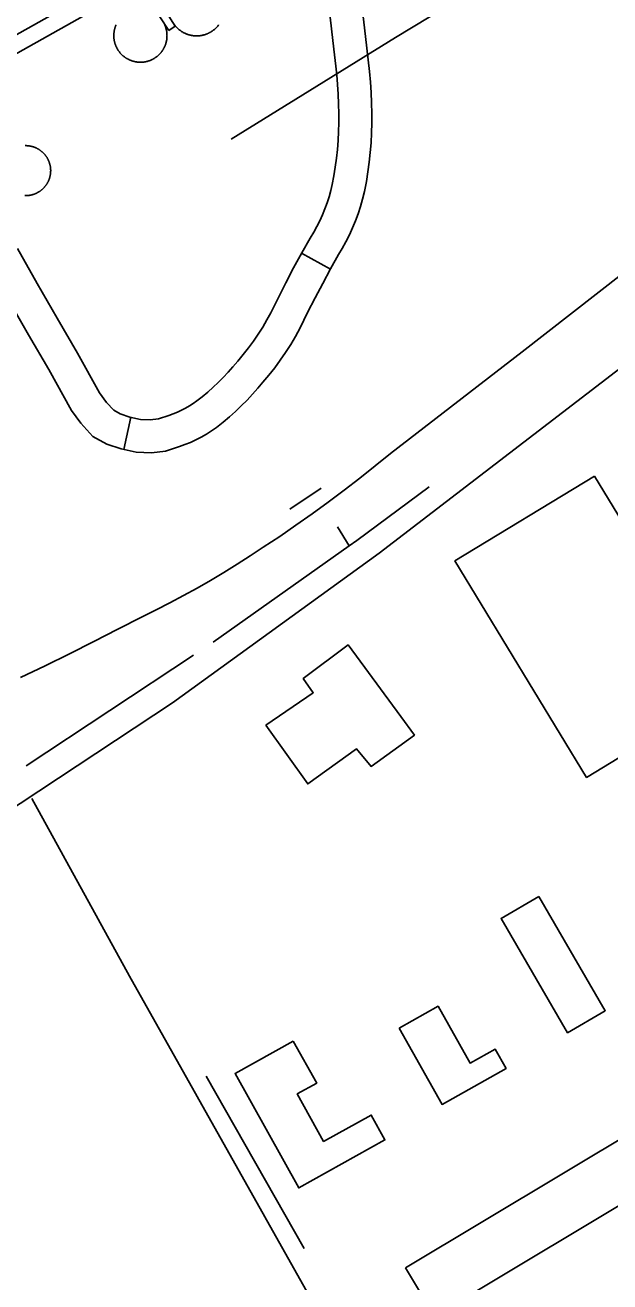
# Model space of a CAD drawing. Extents: x 3651524 to 3689615, y 505651 to 531377.
# Drawn here: x 3680705 to 3681238, y 515048 to 516193 of the extents above; entities that cross this region are included whole.
import ezdxf

# ---------------------------------------------------------------- set-up
doc = ezdxf.new("R2010")
doc.units = 0
for name, color, linetype in [('V-BLDG-OTLN', 7, 'Continuous'), ('V-DOMW-TANK', 7, 'Continuous'), ('V-RAIL-TRAK', 7, 'Continuous'), ('V-ROAD-CNTR', 7, 'Continuous'), ('V-TOPO-SHOR', 7, 'Continuous'), ('V-UTIL-LINE', 7, 'Continuous')]:
    doc.layers.add(name, color=color, linetype=linetype)

msp = doc.modelspace()

# ---------------------------------------------------------------- linework, layer by layer
at = {"layer": 'V-BLDG-OTLN'}
for points in [[(3681223.518, 515782), (3681343.473, 515584.705), (3681216.376, 515507.426), (3681096.419, 515704.722)], [(3680924.469, 515555.024), (3680967.509, 515584.654), (3680958.404, 515597.555), (3680999.272, 515628.137), (3681047.117, 515562.964), (3681059.622, 515545.992), (3681020.11, 515517.449), (3681006.927, 515533.469), (3680962.529, 515501.526)], [(3681172.955, 515398.931), (3681233.409, 515294.856), (3681198.999, 515274.866), (3681138.542, 515378.943)], [(3681045.698, 515279.013), (3681081.169, 515298.989), (3681110.349, 515247.179), (3681133.129, 515260.009), (3681143.078, 515242.345), (3681084.825, 515209.536)], [(3680949.333, 515267.288), (3680970.674, 515228.884), (3680952.938, 515219.029), (3680976.973, 515175.773), (3681020.245, 515199.821), (3681032.822, 515177.186), (3680954.228, 515133.513), (3680896.274, 515237.805)], [(3681051.514, 515060.618), (3681265.77, 515189.136), (3681292.222, 515145.037), (3681077.966, 515016.521)]]:
    msp.add_lwpolyline(points, close=True, dxfattribs=at)
at = {"layer": 'V-DOMW-TANK'}
for points in [[(3680785.919, 516182.482), (3680785.907, 516182.904), (3680785.907, 516183.328), (3680785.911, 516183.75), (3680785.923, 516184.171), (3680785.942, 516184.595), (3680785.971, 516185.017), (3680786.003, 516185.437), (3680786.044, 516185.859), (3680786.093, 516186.279), (3680786.149, 516186.697), (3680786.212, 516187.114), (3680786.282, 516187.532), (3680786.36, 516187.948), (3680786.448, 516188.362), (3680786.538, 516188.773), (3680786.638, 516189.185), (3680786.743, 516189.595), (3680786.857, 516190), (3680786.978, 516190.406), (3680787.107, 516190.809), (3680787.242, 516191.21), (3680787.384, 516191.608), (3680787.533, 516192.003), (3680787.689, 516192.396), (3680787.851, 516192.787), (3680788.021, 516193.174)], [(3680832.599, 516192.306), (3680832.753, 516191.913), (3680832.901, 516191.518), (3680833.04, 516191.118), (3680833.173, 516190.717), (3680833.3, 516190.313), (3680833.419, 516189.908), (3680833.531, 516189.5), (3680833.636, 516189.091), (3680833.734, 516188.681), (3680833.826, 516188.267), (3680833.908, 516187.852), (3680833.984, 516187.436), (3680834.054, 516187.02), (3680834.115, 516186.6), (3680834.17, 516186.183), (3680834.219, 516185.763), (3680834.256, 516185.341), (3680834.289, 516184.919), (3680834.314, 516184.497), (3680834.332, 516184.075), (3680834.342, 516183.653), (3680834.344, 516183.229), (3680834.34, 516182.808), (3680834.328, 516182.386), (3680834.31, 516181.964), (3680834.283, 516181.542), (3680834.25, 516181.12), (3680834.207, 516180.698), (3680834.16, 516180.278), (3680834.103, 516179.86), (3680834.041, 516179.443), (3680833.968, 516179.025), (3680833.892, 516178.609), (3680833.806, 516178.195), (3680833.714, 516177.784), (3680833.613, 516177.372), (3680833.507, 516176.965), (3680833.392, 516176.557), (3680833.271, 516176.152), (3680833.146, 516175.748), (3680833.009, 516175.351), (3680832.868, 516174.949), (3680832.718, 516174.554), (3680832.563, 516174.161), (3680832.401, 516173.772), (3680832.231, 516173.385), (3680832.055, 516173), (3680831.872, 516172.619), (3680831.682, 516172.24), (3680831.487, 516171.865), (3680831.285, 516171.494), (3680831.076, 516171.128), (3680830.861, 516170.763), (3680830.642, 516170.403), (3680830.41, 516170.048), (3680830.177, 516169.696), (3680829.937, 516169.348), (3680829.691, 516169.004), (3680829.439, 516168.664), (3680829.181, 516168.33), (3680828.917, 516168), (3680828.647, 516167.675), (3680828.372, 516167.353), (3680828.092, 516167.038), (3680827.805, 516166.727), (3680827.514, 516166.419), (3680827.217, 516166.118), (3680826.914, 516165.823), (3680826.607, 516165.533), (3680826.296, 516165.248), (3680825.978, 516164.969), (3680825.657, 516164.695), (3680825.329, 516164.427), (3680824.997, 516164.165), (3680824.661, 516163.907), (3680824.321, 516163.657), (3680823.977, 516163.411), (3680823.629, 516163.173), (3680823.273, 516162.94), (3680822.919, 516162.715), (3680822.56, 516162.493), (3680822.194, 516162.28), (3680821.825, 516162.074), (3680821.452, 516161.873), (3680821.077, 516161.678), (3680820.699, 516161.49), (3680820.318, 516161.308), (3680819.933, 516161.134), (3680819.543, 516160.966), (3680819.152, 516160.806), (3680818.759, 516160.65), (3680818.364, 516160.503), (3680817.964, 516160.363), (3680817.563, 516160.228), (3680817.16, 516160.103), (3680816.754, 516159.985), (3680816.347, 516159.874), (3680815.937, 516159.768), (3680815.525, 516159.669), (3680815.114, 516159.579)], [(3680832.27, 516193.084), (3680832.438, 516192.697), (3680832.599, 516192.306)], [(3680869.502, 516184.454), (3680869.087, 516184.315), (3680868.669, 516184.184), (3680868.249, 516184.059), (3680867.825, 516183.942), (3680867.403, 516183.832), (3680866.977, 516183.727), (3680866.551, 516183.635), (3680866.121, 516183.547), (3680865.691, 516183.467), (3680865.259, 516183.395), (3680864.827, 516183.33), (3680864.393, 516183.272), (3680863.956, 516183.223), (3680863.52, 516183.18), (3680863.086, 516183.145), (3680862.648, 516183.119), (3680862.209, 516183.1), (3680861.771, 516183.088), (3680861.333, 516183.084), (3680860.897, 516183.088), (3680860.458, 516183.098), (3680860.02, 516183.117), (3680859.584, 516183.143), (3680859.146, 516183.178), (3680858.711, 516183.219), (3680858.275, 516183.27), (3680857.841, 516183.326), (3680857.409, 516183.391), (3680856.977, 516183.463), (3680856.545, 516183.543), (3680856.117, 516183.629), (3680855.691, 516183.725), (3680855.263, 516183.827), (3680854.839, 516183.936), (3680854.417, 516184.053), (3680853.997, 516184.178), (3680853.579, 516184.309), (3680853.163, 516184.448), (3680852.75, 516184.595), (3680852.34, 516184.747), (3680851.931, 516184.907), (3680851.529, 516185.075), (3680851.128, 516185.249), (3680850.728, 516185.427), (3680850.333, 516185.617), (3680849.94, 516185.814), (3680849.553, 516186.015), (3680849.168, 516186.224), (3680848.785, 516186.441), (3680848.408, 516186.662), (3680848.035, 516186.891), (3680847.665, 516187.125), (3680847.3, 516187.368), (3680846.94, 516187.614), (3680846.583, 516187.87), (3680846.231, 516188.13), (3680845.883, 516188.397), (3680845.539, 516188.669), (3680845.201, 516188.949), (3680844.869, 516189.232), (3680844.541, 516189.521), (3680844.218, 516189.818), (3680843.9, 516190.119), (3680843.587, 516190.426), (3680843.28, 516190.735), (3680842.979, 516191.055), (3680842.682, 516191.378), (3680842.393, 516191.706), (3680842.108, 516192.038), (3680841.828, 516192.376), (3680841.555, 516192.718), (3680841.289, 516193.066)], [(3680881.368, 516193.084), (3680881.102, 516192.736), (3680880.83, 516192.394), (3680880.551, 516192.056), (3680880.267, 516191.722), (3680879.978, 516191.395), (3680879.681, 516191.071), (3680879.38, 516190.754), (3680879.073, 516190.442), (3680878.761, 516190.135), (3680878.444, 516189.832), (3680878.12, 516189.537), (3680877.793, 516189.244), (3680877.461, 516188.962), (3680877.123, 516188.683), (3680876.779, 516188.409), (3680876.433, 516188.145), (3680876.081, 516187.882), (3680875.724, 516187.629), (3680875.364, 516187.381), (3680874.999, 516187.139), (3680874.629, 516186.904), (3680874.256, 516186.674), (3680873.881, 516186.451), (3680873.498, 516186.236), (3680873.113, 516186.027), (3680872.724, 516185.824), (3680872.333, 516185.628), (3680871.937, 516185.439), (3680871.538, 516185.257), (3680871.135, 516185.083), (3680870.733, 516184.915), (3680870.326, 516184.755), (3680869.916, 516184.602), (3680869.502, 516184.454)], [(3680815.114, 516159.579), (3680814.7, 516159.495), (3680814.284, 516159.419), (3680813.866, 516159.35), (3680813.449, 516159.288), (3680813.029, 516159.235), (3680812.609, 516159.188), (3680812.187, 516159.147), (3680811.767, 516159.116), (3680811.347, 516159.09), (3680810.921, 516159.073), (3680810.499, 516159.063), (3680810.078, 516159.059), (3680809.654, 516159.065), (3680809.232, 516159.075), (3680808.81, 516159.096), (3680808.388, 516159.122), (3680807.966, 516159.155), (3680807.546, 516159.198), (3680807.126, 516159.247), (3680806.707, 516159.303), (3680806.289, 516159.364), (3680805.873, 516159.436), (3680805.457, 516159.514), (3680805.042, 516159.6), (3680804.63, 516159.692), (3680804.22, 516159.79), (3680803.811, 516159.897), (3680803.403, 516160.011), (3680802.998, 516160.132), (3680802.594, 516160.259), (3680802.195, 516160.394), (3680801.795, 516160.538), (3680801.4, 516160.685), (3680801.007, 516160.841), (3680800.618, 516161.005), (3680800.231, 516161.172), (3680799.846, 516161.349), (3680799.465, 516161.533), (3680799.086, 516161.723), (3680798.713, 516161.918), (3680798.341, 516162.121), (3680797.974, 516162.33), (3680797.609, 516162.545), (3680797.251, 516162.764), (3680796.895, 516162.993), (3680796.542, 516163.227), (3680796.194, 516163.468), (3680795.85, 516163.714), (3680795.51, 516163.966), (3680795.176, 516164.224), (3680794.847, 516164.488), (3680794.521, 516164.756), (3680794.197, 516165.033), (3680793.884, 516165.314), (3680793.575, 516165.596), (3680793.266, 516165.891), (3680792.967, 516166.188), (3680792.67, 516166.489), (3680792.379, 516166.796), (3680792.094, 516167.11), (3680791.816, 516167.427), (3680791.541, 516167.749), (3680791.273, 516168.074), (3680791.011, 516168.406), (3680790.755, 516168.742), (3680790.503, 516169.082), (3680790.259, 516169.426), (3680790.019, 516169.776), (3680789.788, 516170.128), (3680789.561, 516170.485), (3680789.342, 516170.845), (3680789.127, 516171.212), (3680788.92, 516171.58), (3680788.719, 516171.951), (3680788.524, 516172.326), (3680788.336, 516172.705), (3680788.156, 516173.088), (3680787.98, 516173.473), (3680787.812, 516173.86), (3680787.652, 516174.251), (3680787.498, 516174.644), (3680787.351, 516175.042), (3680787.21, 516175.441), (3680787.077, 516175.84), (3680786.95, 516176.246), (3680786.831, 516176.649), (3680786.718, 516177.057), (3680786.614, 516177.468), (3680786.515, 516177.878), (3680786.425, 516178.29), (3680786.341, 516178.705), (3680786.265, 516179.121), (3680786.196, 516179.537), (3680786.134, 516179.957), (3680786.081, 516180.374), (3680786.034, 516180.794), (3680785.995, 516181.216), (3680785.962, 516181.638), (3680785.94, 516182.058), (3680785.919, 516182.482)], [(3680705.12, 516083.064), (3680705.517, 516083.07), (3680705.914, 516083.07), (3680706.314, 516083.062), (3680706.709, 516083.045), (3680707.106, 516083.027), (3680707.504, 516082.996), (3680707.897, 516082.959), (3680708.294, 516082.916), (3680708.689, 516082.867), (3680709.083, 516082.812), (3680709.474, 516082.748), (3680709.865, 516082.679), (3680710.256, 516082.601), (3680710.643, 516082.519), (3680711.028, 516082.427), (3680711.415, 516082.331), (3680711.8, 516082.226), (3680712.181, 516082.116), (3680712.562, 516081.999), (3680712.937, 516081.874), (3680713.316, 516081.745), (3680713.688, 516081.608), (3680714.059, 516081.464), (3680714.428, 516081.315), (3680714.792, 516081.157), (3680715.155, 516080.995), (3680715.515, 516080.825), (3680715.872, 516080.651), (3680716.226, 516080.469), (3680716.578, 516080.283), (3680716.922, 516080.088), (3680717.266, 516079.889), (3680717.606, 516079.683), (3680717.942, 516079.472), (3680718.274, 516079.254), (3680718.606, 516079.031), (3680718.929, 516078.802), (3680719.251, 516078.568), (3680719.568, 516078.329), (3680719.88, 516078.083), (3680720.189, 516077.831), (3680720.492, 516077.575), (3680720.791, 516077.313), (3680721.086, 516077.047), (3680721.379, 516076.774), (3680721.661, 516076.498), (3680721.942, 516076.217), (3680722.216, 516075.931), (3680722.487, 516075.638), (3680722.753, 516075.343), (3680723.013, 516075.042), (3680723.267, 516074.737), (3680723.517, 516074.427), (3680723.761, 516074.114), (3680723.998, 516073.795), (3680724.232, 516073.473), (3680724.459, 516073.147), (3680724.68, 516072.818), (3680724.897, 516072.484), (3680725.106, 516072.146), (3680725.309, 516071.804), (3680725.507, 516071.46), (3680725.698, 516071.112), (3680725.884, 516070.759), (3680726.065, 516070.405), (3680726.237, 516070.047), (3680726.405, 516069.686), (3680726.564, 516069.324)], [(3680726.564, 516069.324), (3680726.72, 516068.957), (3680726.867, 516068.589), (3680727.009, 516068.216), (3680727.144, 516067.843), (3680727.273, 516067.466), (3680727.394, 516067.089), (3680727.508, 516066.708), (3680727.617, 516066.323), (3680727.719, 516065.942), (3680727.814, 516065.555), (3680727.904, 516065.168), (3680727.984, 516064.779), (3680728.059, 516064.386), (3680728.127, 516063.997), (3680728.188, 516063.604), (3680728.244, 516063.21), (3680728.291, 516062.815), (3680728.332, 516062.42), (3680728.364, 516062.025), (3680728.391, 516061.627), (3680728.412, 516061.23), (3680728.424, 516060.835), (3680728.43, 516060.435), (3680728.428, 516060.038), (3680728.42, 516059.641), (3680728.405, 516059.243), (3680728.383, 516058.848), (3680728.354, 516058.451), (3680728.319, 516058.056), (3680728.276, 516057.66), (3680728.227, 516057.265), (3680728.17, 516056.874), (3680728.108, 516056.481), (3680728.037, 516056.09), (3680727.961, 516055.698), (3680727.877, 516055.309), (3680727.787, 516054.922), (3680727.689, 516054.537), (3680727.586, 516054.154), (3680727.476, 516053.769), (3680727.357, 516053.392), (3680727.234, 516053.016), (3680727.101, 516052.637), (3680726.966, 516052.266), (3680726.822, 516051.895), (3680726.673, 516051.527), (3680726.517, 516051.162), (3680726.355, 516050.8), (3680726.185, 516050.439), (3680726.011, 516050.083), (3680725.829, 516049.728), (3680725.641, 516049.378), (3680725.448, 516049.032), (3680725.247, 516048.688), (3680725.043, 516048.348), (3680724.832, 516048.01), (3680724.615, 516047.678), (3680724.391, 516047.349), (3680724.162, 516047.025), (3680723.926, 516046.702), (3680723.687, 516046.386), (3680723.441, 516046.075), (3680723.191, 516045.766), (3680722.935, 516045.462), (3680722.673, 516045.163), (3680722.407, 516044.869), (3680722.134, 516044.578), (3680721.858, 516044.293), (3680721.575, 516044.013), (3680721.287, 516043.738), (3680720.998, 516043.468), (3680720.701, 516043.202), (3680720.402, 516042.941), (3680720.097, 516042.687), (3680719.787, 516042.438), (3680719.472, 516042.194), (3680719.155, 516041.956), (3680718.833, 516041.725), (3680718.505, 516041.496), (3680718.176, 516041.274), (3680717.842, 516041.059), (3680717.504, 516040.848), (3680717.164, 516040.646), (3680716.818, 516040.447), (3680716.47, 516040.256), (3680716.119, 516040.07), (3680715.765, 516039.89), (3680715.407, 516039.718), (3680715.046, 516039.55), (3680714.682, 516039.39), (3680714.317, 516039.235), (3680713.947, 516039.087), (3680713.576, 516038.946), (3680713.203, 516038.811), (3680712.826, 516038.684), (3680712.447, 516038.561), (3680712.066, 516038.446), (3680711.688, 516038.338), (3680711.301, 516038.233), (3680710.915, 516038.139)], [(3680710.915, 516038.139), (3680710.526, 516038.051), (3680710.139, 516037.969), (3680709.746, 516037.895), (3680709.357, 516037.828), (3680708.964, 516037.766), (3680708.571, 516037.711), (3680708.175, 516037.664), (3680707.778, 516037.623), (3680707.385, 516037.59), (3680706.987, 516037.563), (3680706.59, 516037.543), (3680706.193, 516037.531), (3680705.795, 516037.524), (3680705.398, 516037.526), (3680705.001, 516037.535)]]:
    msp.add_lwpolyline(points, dxfattribs=at)
at = {"layer": 'V-RAIL-TRAK'}
msp.add_lwpolyline([(3680700.952, 515598.472), (3680723.269, 515609.193), (3680745.5, 515620.097), (3680767.641, 515631.181), (3680789.692, 515642.447), (3680811.646, 515653.893), (3680824.346, 515660.105), (3680836.943, 515666.523), (3680849.432, 515673.148), (3680861.81, 515679.978), (3680874.073, 515687.009), (3680886.22, 515694.243), (3680898.248, 515701.673), (3680910.151, 515709.302), (3680921.927, 515717.123), (3680936.927, 515727.111), (3680951.789, 515737.302), (3680966.51, 515747.698), (3680981.086, 515758.292), (3680995.516, 515769.085), (3681009.797, 515780.074), (3681023.928, 515791.259), (3681037.901, 515802.635), (3681157.676, 515895.08), (3681295.241, 516002.34)], dxfattribs=at)
at = {"layer": 'V-ROAD-CNTR'}
for p, q in [((3680956.873, 515984.982), (3680983.218, 515970.632)), ((3680801.453, 515835.573), (3680795.177, 515806.237))]:
    msp.add_line(p, q, dxfattribs=at)
for points in [[(3680475.29, 516059.49), (3680954.963, 516329.201), (3680984.33, 516362.189), (3680987.036, 516368.63), (3680988.716, 516389.67), (3680984.153, 516531.462), (3680978.873, 516564.61), (3680972.633, 516585.878), (3680964.662, 516606.398), (3680946.012, 516642.235), (3680821.268, 516846.336), (3680796.263, 516884.386)], [(3682382.288, 516768.334), (3682028.288, 516516.508), (3681846.732, 516381.426), (3681811.161, 516355.105), (3681793.128, 516342.191), (3681775.348, 516326.803), (3681757.32, 516311.661), (3681735.354, 516288.096), (3681683.768, 516234.018), (3681652.914, 516202.017), (3681635.139, 516184.896), (3681607.979, 516159.833), (3681578.106, 516131.299), (3681527.963, 516093.557), (3681348.389, 515957.985), (3681027.536, 515711.687), (3680839.302, 515575.351), (3680665.367, 515460.582), (3680539.583, 515388.746), (3680435.305, 515326.121), (3680307.775, 515259.478), (3680099.662, 515155.513), (3679872.729, 515055.707), (3679732.049, 515002.642)], [(3680614.493, 516120.553), (3680964.5, 516317.355), (3680965.309, 516318.264)], [(3680690.043, 515942.708), (3680708.382, 515910.732), (3680726.837, 515879.074), (3680747.47, 515841.799), (3680755.93, 515830.096), (3680766.897, 515818.147), (3680779.44, 515811.064), (3680792.631, 515806.782), (3680806.364, 515803.844), (3680820.25, 515803.206), (3680833.098, 515804.734), (3680845.705, 515808.957), (3680850.646, 515810.686), (3680855.724, 515812.732), (3680860.705, 515815.008), (3680865.579, 515817.515), (3680870.33, 515820.245), (3680874.947, 515823.188), (3680879.484, 515826.384), (3680885.443, 515831.101), (3680891.109, 515835.867), (3680896.629, 515840.798), (3680902.002, 515845.892), (3680907.218, 515851.143), (3680912.281, 515856.55), (3680917.178, 515862.107), (3680921.741, 515867.605), (3680927.079, 515873.982), (3680932.379, 515880.735), (3680937.463, 515887.655), (3680942.324, 515894.727), (3680946.962, 515901.953), (3680951.366, 515909.32), (3680955.623, 515916.978), (3680962.401, 515930.942), (3680969.153, 515944.321), (3680976.116, 515957.593), (3680983.285, 515970.755), (3680990.631, 515983.757), (3680993.972, 515989.369), (3680997.314, 515995.488), (3681000.431, 516001.725), (3681003.317, 516008.072), (3681005.967, 516014.52), (3681008.38, 516021.061), (3681010.553, 516027.685), (3681012.482, 516034.389), (3681014.2, 516041.316), (3681015.884, 516050.325), (3681017.291, 516059.14), (3681018.467, 516067.986), (3681019.407, 516076.863), (3681020.114, 516085.758), (3681020.585, 516094.668), (3681020.823, 516103.589), (3681020.825, 516112.474), (3681020.624, 516121.991), (3681020.211, 516131.502), (3681019.594, 516141), (3681018.76, 516150.549), (3681014.998, 516182.372), (3681011.455, 516213.945)], [(3680698.114, 515989.463), (3680716.121, 515957.54), (3680734.354, 515925.75), (3680752.923, 515893.894), (3680772.842, 515857.909), (3680779.216, 515849.09), (3680785.785, 515841.933), (3680791.568, 515838.668), (3680800.421, 515835.794), (3680810.216, 515833.698), (3680819.16, 515833.288), (3680826.494, 515834.16), (3680835.985, 515837.339), (3680840.08, 515838.772), (3680843.878, 515840.302), (3680847.601, 515842.004), (3680851.237, 515843.875), (3680854.786, 515845.913), (3680858.237, 515848.114), (3680861.524, 515850.428), (3680866.473, 515854.345), (3680871.455, 515858.537), (3680876.311, 515862.874), (3680881.034, 515867.354), (3680885.624, 515871.973), (3680890.073, 515876.724), (3680894.376, 515881.609), (3680898.697, 515886.813), (3680903.771, 515892.876), (3680908.485, 515898.881), (3680913.007, 515905.037), (3680917.332, 515911.329), (3680921.456, 515917.755), (3680925.374, 515924.31), (3680928.999, 515930.828), (3680935.513, 515944.25), (3680942.477, 515958.049), (3680949.658, 515971.737), (3680957.051, 515985.309), (3680964.679, 515998.809), (3680967.908, 516004.235), (3680970.722, 516009.388), (3680973.349, 516014.645), (3680975.779, 516019.988), (3680978.011, 516025.418), (3680980.046, 516030.931), (3680981.875, 516036.509), (3680983.498, 516042.151), (3680984.872, 516047.688), (3680986.322, 516055.447), (3680987.605, 516063.48), (3680988.675, 516071.542), (3680989.533, 516079.631), (3680990.176, 516087.738), (3680990.607, 516095.86), (3680990.823, 516103.991), (3680990.825, 516112.16), (3680990.638, 516121.023), (3680990.253, 516129.878), (3680989.678, 516138.722), (3680988.914, 516147.483), (3680985.196, 516178.938), (3680981.633, 516210.685)], [(3680711.329, 515488.167), (3680800.082, 515326.293), (3680985.028, 514997.368), (3681159.765, 514693.412), (3681390.212, 514278.973), (3681642.024, 513832.417), (3681778.449, 513604.796)]]:
    msp.add_lwpolyline(points, dxfattribs=at)
at = {"layer": 'V-TOPO-SHOR'}
for p, q in [((3680946.192, 515751.79), (3680974.725, 515771.055)), ((3680989.521, 515735.915), (3681000.245, 515718.44)), ((3680706.17, 515517.92), (3680858.455, 515618.946)), ((3680869.992, 515235.364), (3680959.321, 515078.221))]:
    msp.add_line(p, q, dxfattribs=at)
msp.add_lwpolyline([(3680876.525, 515630.814), (3681000.245, 515718.44), (3681007.052, 515723.283), (3681073.108, 515772.337)], dxfattribs=at)
at = {"layer": 'V-UTIL-LINE'}
for p, q in [((3681042.499, 516181.534), (3681180.858, 516265.846)), ((3680841.711, 516191.829), (3680836.075, 516187.878)), ((3680892.848, 516089.048), (3681042.499, 516181.534))]:
    msp.add_line(p, q, dxfattribs=at)
msp.add_lwpolyline([(3680836.075, 516187.878), (3680754.81, 516311.891), (3680762.138, 516317.533), (3680841.711, 516191.829)], dxfattribs=at)

doc.saveas('drawing.dxf')
